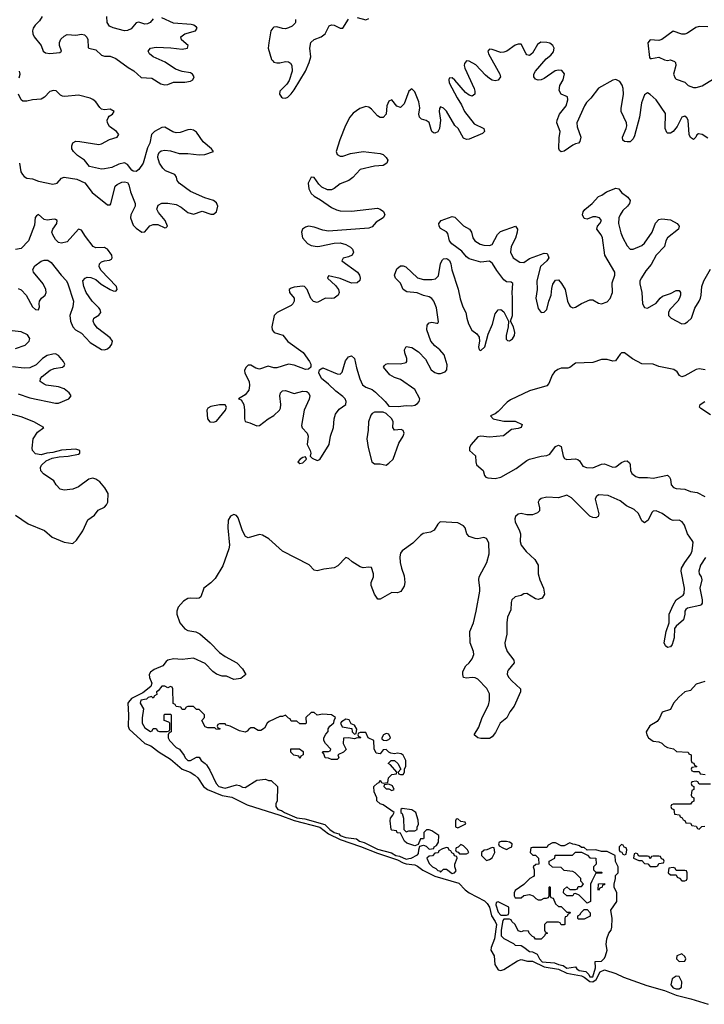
# Model space of a CAD drawing. Header units: inches. Extents: x 2710684 to 2828758, y 857022 to 965663.
# Tile 279 of 316: x 2801440 to 2806206, y 870094 to 876949. Entities that reach past the tile are written whole.
import ezdxf

# ---------------------------------------------------------------- set-up
doc = ezdxf.new("R2010")
doc.units = ezdxf.units.IN
doc.header["$MEASUREMENT"] = 0
doc.layers.add('C8807', color=7, linetype='Continuous')

msp = doc.modelspace()

# ---------------------------------------------------------------- linework, layer by layer
at = {"layer": 'C8807', "color": 4}
for points, elevation in [([(2801596.9, 876970), (2801578.5, 876941.5), (2801546.7, 876910), (2801534, 876890), (2801528.2, 876870), (2801530.4, 876850), (2801539.5, 876830), (2801588.7, 876770), (2801603.8, 876730), (2801618.9, 876718.9), (2801650, 876712.9), (2801719.4, 876720.6), (2801731.6, 876730), (2801716, 876770), (2801716, 876790), (2801727.2, 876812.8), (2801750, 876834), (2801770, 876844.6), (2801830, 876840.3), (2801870, 876848.9), (2801890, 876844.2), (2801907.1, 876827.1), (2801914.3, 876810), (2801915.5, 876755.5), (2801921, 876750), (2801970, 876739.5), (2802010, 876701.1), (2802030, 876695.6), (2802070, 876695.3), (2802110, 876678.9), (2802195.5, 876615.5), (2802233.4, 876593.4), (2802286.5, 876546.5), (2802360.4, 876540.4), (2802423.1, 876503.1), (2802450, 876495.3), (2802470, 876497.8), (2802510, 876512.6), (2802590, 876512.8), (2802630, 876520.9), (2802645.1, 876530), (2802653.7, 876550), (2802643.6, 876570), (2802630, 876579.7), (2802570, 876588.5), (2802524.1, 876604.1), (2802453, 876653), (2802369, 876689), (2802342.4, 876710), (2802333.3, 876730), (2802349.8, 876750.2), (2802390, 876758), (2802492.1, 876752.1), (2802570, 876742.3), (2802609, 876750), (2802611.6, 876770), (2802567.2, 876807.2), (2802562, 876830), (2802589, 876850), (2802662.7, 876870), (2802674.3, 876890), (2802670, 876897), (2802652.7, 876910), (2802634.2, 876914.2), (2802510, 876925.1), (2802430, 876961.5)], 4), ([(2802370, 876954.7), (2802348.5, 876930), (2802330, 876918.7), (2802310, 876917.2), (2802270, 876931.1), (2802250, 876927.6), (2802214.9, 876885.1), (2802190, 876873.3), (2802170, 876871), (2802090, 876892.1), (2802064.2, 876904.2), (2802048.3, 876930), (2802045.6, 876970)], 4), ([(2803359.5, 876950), (2803360.3, 876930), (2803356.4, 876923.6), (2803336.1, 876903.9), (2803310, 876890.9), (2803290, 876885.3), (2803270, 876886.2), (2803230, 876897.7), (2803210, 876895.4), (2803202.4, 876890), (2803189, 876870), (2803173.1, 876786.9), (2803170.2, 876750), (2803192.5, 876672.5), (2803201.1, 876661.1), (2803210, 876653.7), (2803230, 876649), (2803250, 876648.9), (2803290, 876658.5), (2803310, 876655.6), (2803325.2, 876645.2), (2803335.3, 876630), (2803336.5, 876590), (2803315, 876525), (2803299.8, 876500.2), (2803250.4, 876450), (2803247.8, 876430), (2803261.6, 876410), (2803270, 876404.6), (2803290, 876403.1), (2803306, 876410), (2803330, 876432.4), (2803350, 876460.4), (2803430.6, 876589.4), (2803456, 876650), (2803467.1, 876690), (2803460.5, 876750), (2803467.6, 876790), (2803489.7, 876810.3), (2803539.3, 876830), (2803567.3, 876850), (2803594.5, 876905.5), (2803610, 876913.4), (2803629.4, 876910.6), (2803670, 876888.7), (2803689.6, 876890.4), (2803728.6, 876951.4)], 4), ([(2803790, 876964), (2803850, 876947.2), (2803870, 876955.8)], 4), ([(2806230, 876897.7), (2806170, 876901.1), (2806146.3, 876893.7), (2806090, 876854), (2806070, 876848.3), (2806048.4, 876848.4), (2805990, 876869.3), (2805910, 876809.6), (2805890, 876803), (2805830, 876809.3), (2805813.2, 876786.8), (2805824.9, 876684.9), (2805830, 876678.8), (2805838.8, 876678.8), (2805890, 876686.7), (2805930, 876668.2), (2805950, 876665.3), (2805970, 876668.5), (2805998.3, 876658.3), (2806005.5, 876650), (2806008.4, 876630), (2805990.5, 876570), (2806002, 876542), (2806010, 876534), (2806070, 876513.4), (2806094, 876490), (2806130, 876475.8), (2806150, 876476.5), (2806191.8, 876488.2), (2806270, 876537)], 4), ([(2806230, 876124.5), (2806190, 876149.4), (2806166.7, 876153.3), (2806154, 876146), (2806146, 876130), (2806130, 876114), (2806110, 876129), (2806100.9, 876150), (2806092.8, 876250), (2806085.3, 876265.3), (2806070, 876277.6), (2806050, 876269.5), (2806015.9, 876204.1), (2805990.2, 876169.8), (2805970, 876157.6), (2805950, 876159.5), (2805944.2, 876164.2), (2805934.3, 876190), (2805935.3, 876295.3), (2805870, 876389.6), (2805830, 876427.6), (2805810, 876438.7), (2805790, 876425.2), (2805769.2, 876370.8), (2805754.9, 876270), (2805719.9, 876140.1), (2805710, 876119), (2805690, 876099), (2805670, 876097.2), (2805650, 876101.2), (2805639, 876110), (2805636, 876130), (2805662.9, 876190), (2805665.6, 876210), (2805664.2, 876230), (2805628.3, 876310), (2805626.9, 876330), (2805642.7, 876430), (2805640.4, 876470), (2805633.7, 876493.7), (2805617.8, 876517.8), (2805590, 876531.2), (2805570, 876528.2), (2805468.3, 876471.7), (2805416.7, 876403.3), (2805386.8, 876373.2), (2805372.9, 876350), (2805319.6, 876230), (2805321.6, 876201.6), (2805345.5, 876130), (2805339.3, 876100.7), (2805330, 876089), (2805310, 876085.2), (2805290, 876074.5), (2805230, 876032.3), (2805209.4, 876029.4), (2805197.2, 876037.2), (2805192.1, 876052.1), (2805194.9, 876125.1), (2805202.6, 876170), (2805179.7, 876230), (2805180.5, 876250), (2805198, 876290), (2805243.1, 876350), (2805255.4, 876390), (2805252.5, 876412.5), (2805209.8, 876429.8), (2805195.8, 876455.8), (2805199.7, 876490), (2805222.6, 876530), (2805232.2, 876572.2), (2805214.9, 876594.9), (2805190, 876597.7), (2805168.1, 876591.9), (2805090, 876539.7), (2805070, 876531), (2805050, 876527.2), (2805041.2, 876530), (2805030, 876535.6), (2805018.9, 876550), (2805019.1, 876570), (2805029.8, 876590.2), (2805104.6, 876675.4), (2805137.5, 876702.5), (2805155, 876725), (2805159.7, 876750), (2805151.5, 876770), (2805130, 876784), (2805110, 876789.7), (2805068.2, 876791.8), (2805044.3, 876775.7), (2805010, 876716.2), (2804990, 876699.7), (2804970, 876704.2), (2804964.7, 876710), (2804930, 876778), (2804910, 876779.1), (2804890, 876771.1), (2804830.2, 876729.8), (2804810, 876721.5), (2804790, 876719.8), (2804730, 876741.1), (2804710, 876742.9), (2804698.4, 876730), (2804703.1, 876710), (2804783.1, 876570), (2804787, 876550), (2804771.4, 876528.6), (2804750, 876524), (2804730, 876528.3), (2804710, 876539.1), (2804682, 876562), (2804614.9, 876634.9), (2804570, 876660.5), (2804550, 876661.6), (2804536, 876644), (2804533.1, 876630), (2804537.8, 876610), (2804603.1, 876470), (2804608.5, 876450), (2804607.3, 876430), (2804590, 876417), (2804570, 876422.4), (2804542.3, 876442.3), (2804470, 876527.3), (2804450, 876544.5), (2804430, 876542), (2804426.7, 876530), (2804430.4, 876510), (2804484.5, 876404.5), (2804516, 876356), (2804535.6, 876310), (2804603.1, 876223.1), (2804670.6, 876190), (2804675.5, 876170), (2804662.8, 876157.2), (2804570, 876116.9), (2804550, 876114), (2804530, 876123.7), (2804491.6, 876190), (2804470, 876212), (2804410.7, 876310.7), (2804390, 876333.3), (2804370, 876340.9), (2804362.4, 876330), (2804360.3, 876310), (2804369, 876250), (2804363.1, 876190), (2804350, 876167.3), (2804330, 876157.6), (2804321.4, 876161.4), (2804310, 876169.4), (2804303.5, 876183.5), (2804290, 876231.8), (2804270, 876246.9), (2804236.6, 876256.6), (2804222.6, 876270), (2804218.5, 876290), (2804224.9, 876335.1), (2804217.8, 876377.8), (2804190, 876447), (2804170, 876467), (2804149.2, 876450.8), (2804116.7, 876363.3), (2804090, 876338.3), (2804065.7, 876345.7), (2804030, 876389.6), (2804010, 876381.6), (2803996.1, 876350), (2803990.2, 876289.8), (2803970, 876267.1), (2803950, 876267.2), (2803930, 876279.7), (2803890, 876325.7), (2803870, 876339.8), (2803850, 876343.8), (2803808.7, 876331.3), (2803761.9, 876298.1), (2803737.6, 876270), (2803707.9, 876212.1), (2803667.8, 876112.2), (2803643.1, 876030), (2803649.2, 876009.2), (2803670, 875998), (2803690, 875998.9), (2803743, 876017), (2803830, 876030.2), (2803950, 876018), (2803970, 876008.9), (2803991.8, 875990), (2804001.7, 875970), (2803996.4, 875950), (2803970, 875934), (2803910, 875928.6), (2803810, 875905.1), (2803758, 875850), (2803730.9, 875829.1), (2803670, 875805.4), (2803630, 875772.6), (2803610, 875763), (2803583.3, 875763.3), (2803543.5, 875783.5), (2803522.4, 875802.4), (2803490, 875849.5), (2803470, 875851.6), (2803447.8, 875810), (2803453.4, 875770), (2803470, 875738.4), (2803490, 875719.5), (2803534.9, 875694.9), (2803610, 875642), (2803644.7, 875624.7), (2803670, 875618.5), (2803750, 875616.5), (2803930, 875635.3), (2803950, 875628.9), (2803973, 875613), (2803982.6, 875590), (2803971.2, 875568.8), (2803922, 875538), (2803893, 875507), (2803870, 875498), (2803590, 875476.8), (2803550, 875482.6), (2803490, 875504.7), (2803450, 875511.1), (2803430, 875505.1), (2803408.9, 875490), (2803400.9, 875470), (2803409.3, 875429.3), (2803443, 875390), (2803470, 875376.4), (2803510, 875370.4), (2803530, 875372.2), (2803630, 875393.6), (2803670, 875394.7), (2803710, 875384.4), (2803743.8, 875363.8), (2803757.6, 875350), (2803764.2, 875330), (2803754.9, 875310), (2803730, 875296.9), (2803692.4, 875287.6), (2803681.6, 875270), (2803791.9, 875191.9), (2803805.5, 875170), (2803810.3, 875150), (2803806.7, 875133.3), (2803790, 875117.7), (2803750, 875114), (2803670, 875146), (2803590, 875165.2), (2803581.6, 875150), (2803638, 875098), (2803659, 875070), (2803663.2, 875050), (2803656.9, 875030), (2803630, 875009.7), (2803610, 875006.4), (2803569.2, 875010.8), (2803510, 874978.5), (2803486.3, 874986.3), (2803466.6, 875006.6), (2803442.2, 875070), (2803422.7, 875090), (2803410, 875094.2), (2803350, 875085.7), (2803330, 875080.5), (2803316.4, 875070), (2803318.7, 875050), (2803350.2, 875010.2), (2803351.1, 874988.9), (2803341.7, 874970), (2803330, 874959.7), (2803232.7, 874910), (2803210.3, 874890), (2803195.5, 874810), (2803196.5, 874790), (2803211.2, 874771.2), (2803272.3, 874752.3), (2803307.3, 874707.3), (2803412.4, 874632.4), (2803458.3, 874570), (2803467.2, 874550), (2803466, 874530), (2803450, 874515.6), (2803430, 874512.4), (2803350, 874543.9), (2803310, 874549.8), (2803230, 874524.2), (2803210, 874523.9), (2803170, 874537.4), (2803110, 874515.8), (2803082.6, 874522.6), (2803050, 874543.1), (2803030, 874543.5), (2803013.8, 874526.2), (2803005.9, 874505.9), (2803007.6, 874487.6), (2803036.5, 874430), (2803039, 874401), (2803034.9, 874370), (2803010, 874337.4), (2802962, 874310), (2802981.6, 874301.6), (2803000.9, 874270), (2803005.5, 874230), (2803003.8, 874170), (2803010, 874151.3), (2803042.4, 874142.4), (2803090, 874120.4), (2803110, 874124.4), (2803170, 874170.6), (2803210, 874193.4), (2803249.6, 874230), (2803255.8, 874244.2), (2803258.5, 874270), (2803251.1, 874330), (2803255.1, 874350), (2803270, 874364.9), (2803290, 874367.4), (2803350, 874346.3), (2803410, 874362), (2803439.4, 874359.4), (2803451.5, 874351.5), (2803458.9, 874330), (2803454.2, 874305.8), (2803420.3, 874230), (2803402.3, 874122.3), (2803406.8, 874106.8), (2803440.4, 874070), (2803447.2, 874050), (2803441.6, 873990), (2803461, 873950), (2803466, 873930), (2803462, 873910), (2803476.8, 873896.8), (2803510, 873880.5), (2803530, 873886), (2803594.3, 873990), (2803603.5, 874050), (2803625.4, 874110), (2803628.2, 874170), (2803637.6, 874202.4), (2803663.6, 874236.4), (2803709.6, 874270), (2803712.8, 874290), (2803704.7, 874310), (2803690, 874324.7), (2803641.2, 874361.2), (2803590.7, 874410.7), (2803540.7, 874450), (2803521.6, 874490), (2803526, 874510), (2803550, 874523.8), (2803650, 874483.1), (2803670, 874481.3), (2803685.4, 874494.6), (2803707.4, 874572.6), (2803730, 874600.5), (2803750, 874607.7), (2803770.4, 874590.4), (2803784.3, 874524.3), (2803808.4, 874448.4), (2803826.9, 874406.9), (2803849.3, 874389.3), (2803893.2, 874373.2), (2803916.4, 874356.4), (2803984.9, 874290), (2804010, 874258.8), (2804075.5, 874255.5), (2804130, 874262.6), (2804170, 874261.3), (2804190, 874264.4), (2804210, 874276.3), (2804220.7, 874290), (2804224.7, 874310), (2804190, 874374), (2804090, 874444.7), (2804050, 874457.4), (2804017.2, 874477.2), (2803973.2, 874530), (2803979.3, 874540.7), (2803988.7, 874550), (2804006, 874554), (2804090, 874553.1), (2804130, 874563), (2804135.6, 874570), (2804134.3, 874590), (2804121.1, 874630), (2804119.6, 874650), (2804130, 874674), (2804170, 874667), (2804217.3, 874637.3), (2804264.5, 874584.5), (2804305.5, 874510), (2804330, 874492.4), (2804350, 874485.3), (2804370, 874484.4), (2804402.5, 874497.5), (2804414.5, 874510), (2804415.1, 874544.9), (2804394.2, 874614.2), (2804365.1, 874650), (2804330, 874678), (2804302, 874710), (2804275.1, 874790), (2804277.6, 874822.4), (2804290, 874839.1), (2804310, 874843), (2804344.7, 874835.3), (2804350, 874836), (2804354.9, 874845.1), (2804341.4, 874941.4), (2804322, 874990), (2804310, 875007.3), (2804290, 875018), (2804250, 875028), (2804206.1, 875046.1), (2804134.5, 875054.5), (2804109.7, 875069.7), (2804090, 875113.2), (2804055.1, 875150), (2804049.6, 875169.6), (2804065.2, 875214.8), (2804090, 875234.4), (2804110, 875235.5), (2804128.5, 875228.5), (2804210.3, 875150.3), (2804250, 875139.5), (2804310, 875139.5), (2804334.6, 875145.4), (2804355.4, 875164.6), (2804368.5, 875251.5), (2804382.7, 875277.3), (2804390, 875283.8), (2804410, 875286.7), (2804421.4, 875281.4), (2804432.6, 875272.6), (2804441.7, 875250), (2804448.1, 875208.1), (2804492.6, 875072.6), (2804505.4, 875005.4), (2804523.7, 874950), (2804545.7, 874910), (2804551.7, 874870), (2804564.6, 874830), (2804588.1, 874788.1), (2804622.3, 874762.3), (2804637.4, 874737.4), (2804640.4, 874710), (2804634, 874670), (2804638, 874650), (2804650, 874644.9), (2804678, 874670), (2804701.5, 874758.5), (2804732.3, 874827.7), (2804750, 874901), (2804770, 874928), (2804790, 874930.6), (2804810, 874914), (2804842.8, 874850), (2804840.4, 874810), (2804826.4, 874750), (2804825.5, 874725.5), (2804834.8, 874714.8), (2804850, 874713.4), (2804870, 874726), (2804884.2, 874750), (2804888, 874770), (2804878.7, 874810), (2804856, 874850), (2804869.5, 874890), (2804871.1, 875011.1), (2804867.6, 875050), (2804873, 875113), (2804860.9, 875120.9), (2804830, 875124.2), (2804810, 875138.4), (2804761.6, 875201.6), (2804732.1, 875252.1), (2804720.8, 875260.8), (2804710, 875267.3), (2804650, 875260.5), (2804570, 875283.6), (2804550, 875298), (2804516.8, 875336.8), (2804448.7, 875388.7), (2804431.5, 875410), (2804419.3, 875459.3), (2804411, 875471), (2804370, 875496), (2804359.5, 875510), (2804357, 875530), (2804374, 875550), (2804450, 875579.3), (2804470, 875573), (2804530, 875513), (2804570.8, 875490), (2804585.5, 875470), (2804595.5, 875430), (2804608.8, 875408.8), (2804646.3, 875386.3), (2804670, 875378.4), (2804710, 875375.8), (2804730, 875383.8), (2804766.6, 875453.4), (2804786.9, 875473.1), (2804891, 875510), (2804904.9, 875490), (2804902.4, 875470), (2804891.6, 875428.4), (2804861.3, 875370), (2804855.8, 875330), (2804874.9, 875290), (2804921, 875261), (2804950, 875258.7), (2804990, 875286.7), (2805090, 875323.7), (2805110, 875320.5), (2805115.4, 875315.4), (2805123.1, 875290), (2805110.2, 875269.8), (2805066.4, 875230), (2805038.9, 875130), (2805043.1, 875070), (2805032.2, 875010), (2805050, 874938.8), (2805070, 874910.4), (2805090, 874912.4), (2805110, 874930.7), (2805124.4, 874990), (2805139.7, 875030), (2805143.9, 875076.1), (2805152.5, 875107.5), (2805170, 875134), (2805190, 875137.3), (2805212.3, 875112.3), (2805237, 875070), (2805253.1, 874990), (2805264.3, 874964.3), (2805272.9, 874952.9), (2805290, 874942.4), (2805310, 874946.4), (2805350, 874972.2), (2805410, 874997.3), (2805430, 874998.8), (2805470, 874974.8), (2805490, 874970.7), (2805530, 874983.8), (2805550, 875007.3), (2805566, 875050), (2805564.2, 875115.8), (2805582.9, 875170), (2805582.9, 875190), (2805513, 875310), (2805497.4, 875430), (2805487.6, 875450), (2805457, 875490), (2805462, 875510), (2805479.5, 875530), (2805489.4, 875550), (2805477.2, 875570), (2805450, 875576.9), (2805430, 875575.6), (2805390, 875560.7), (2805370, 875563.7), (2805358.4, 875590), (2805362.9, 875610), (2805373.1, 875626.9), (2805425.2, 875670), (2805470, 875718), (2805493.6, 875726.4), (2805526, 875750), (2805590, 875774.8), (2805610.6, 875770.6), (2805630, 875744.7), (2805674, 875714), (2805690.7, 875690.7), (2805686, 875670), (2805671, 875650), (2805638.8, 875621.2), (2805619.1, 875590), (2805610.5, 875570), (2805608, 875530), (2805625.1, 875465.1), (2805639.5, 875430), (2805670, 875374.8), (2805690, 875350.7), (2805710, 875350.6), (2805770, 875377.1), (2805790, 875393.4), (2805842.4, 875470), (2805866.9, 875533.1), (2805890, 875557.3), (2805910, 875562), (2805970, 875554.8), (2806018, 875530), (2806031, 875510), (2806026, 875490), (2805950, 875429), (2805939.1, 875410), (2805928.2, 875370), (2805870.6, 875310), (2805836.5, 875243.5), (2805799, 875201), (2805767.9, 875152.1), (2805756.5, 875130), (2805756, 875110), (2805770.3, 875050), (2805774.9, 874970), (2805790, 874944.4), (2805810, 874939.5), (2805870, 874975.8), (2805898, 875010), (2805915.7, 875024.3), (2805970, 875042), (2806010, 875063.8), (2806030, 875062.8), (2806039.1, 875050), (2806041.3, 875030), (2806033.7, 875010), (2806021.3, 874990), (2805965.7, 874930), (2805956.5, 874910), (2805955.8, 874890), (2805976.3, 874870), (2806050, 874830.3), (2806070, 874833.7), (2806090, 874845.3), (2806115.8, 874870), (2806139.2, 874940.8), (2806170.9, 874989.1), (2806179.7, 875010), (2806185.1, 875030), (2806188.4, 875091.6), (2806202.9, 875130), (2806248.8, 875211.2)], 4), ([(2801436.9, 876543.1), (2801444, 876570), (2801437.4, 876590)], 4), ([(2801438.9, 875950), (2801447.2, 875890), (2801458.7, 875870), (2801470, 875856.4), (2801490, 875846), (2801530, 875839.6), (2801570, 875824.9), (2801670, 875802.6), (2801701.2, 875810), (2801730, 875844.9), (2801748.3, 875851.7), (2801837.8, 875837.8), (2801892.1, 875812.1), (2801945, 875745), (2802050, 875660.4), (2802070, 875660.7), (2802073.6, 875666.4), (2802103.7, 875790), (2802118, 875802), (2802150, 875816.4), (2802170, 875819.3), (2802190, 875814), (2802199.5, 875799.5), (2802212.2, 875750), (2802244.6, 875670), (2802244.6, 875650), (2802212.7, 875590), (2802210.5, 875570), (2802230, 875518.8), (2802250, 875497.3), (2802290, 875468.4), (2802310, 875470.8), (2802346.5, 875513.5), (2802370, 875523.1), (2802402.3, 875522.3), (2802450, 875498.8), (2802459.3, 875500.7), (2802468.7, 875510), (2802451.6, 875550), (2802405.1, 875605.1), (2802395.1, 875630), (2802403.1, 875656.9), (2802429.7, 875670.3), (2802470, 875672), (2802530, 875661.1), (2802563.6, 875643.6), (2802610, 875606.7), (2802650, 875594), (2802710, 875614.8), (2802770, 875594.8), (2802790, 875594.8), (2802809, 875610), (2802818, 875650), (2802810, 875672.7), (2802788.7, 875690), (2802728.1, 875708.1), (2802630, 875751.3), (2802549.6, 875809.6), (2802536, 875830), (2802532, 875852), (2802519, 875870), (2802455.9, 875895.9), (2802435.1, 875915.1), (2802414, 875950), (2802402, 875990), (2802403.7, 876010), (2802413.8, 876026.2), (2802425.4, 876034.6), (2802450, 876039.3), (2802490, 876034.9), (2802550, 876017.6), (2802610, 876017), (2802690, 876007), (2802729.6, 876010.4), (2802788.7, 876030), (2802775.1, 876050), (2802717.7, 876097.7), (2802670, 876165.2), (2802650, 876178.4), (2802630, 876184.5), (2802610, 876182.9), (2802556, 876164), (2802530, 876160.5), (2802506.7, 876166.7), (2802450, 876200.7), (2802430, 876198.4), (2802378.8, 876170), (2802357.3, 876150), (2802344.9, 876090), (2802330, 876055.3), (2802300.4, 875950), (2802270, 875906), (2802250, 875892.3), (2802230, 875894.5), (2802220.8, 875900.8), (2802190, 875940.9), (2802170, 875951.6), (2802130, 875942.9), (2802080.6, 875919.4), (2802029.6, 875909.6), (2802010, 875907.6), (2801926.7, 875926.7), (2801890.9, 875970.9), (2801842.7, 876002.7), (2801815.1, 876030), (2801803.7, 876050), (2801802.7, 876070), (2801809.5, 876090.5), (2801830, 876102), (2801858.9, 876101.1), (2801990, 876080.4), (2802010, 876084.9), (2802064.7, 876115.3), (2802119, 876130), (2802129.3, 876150), (2802114.5, 876170), (2802065.9, 876205.9), (2802051.5, 876230), (2802049.6, 876250), (2802054.9, 876265.1), (2802063.5, 876276.5), (2802085.2, 876290), (2802097.2, 876310), (2802070, 876324.5), (2802030, 876321.6), (2802010, 876325.1), (2801996.6, 876336.6), (2801970, 876377), (2801950, 876393.6), (2801930, 876402.4), (2801850, 876422), (2801754.2, 876414.2), (2801736.6, 876416.6), (2801723.3, 876423.3), (2801692.9, 876452.9), (2801676.2, 876456.2), (2801650, 876449.6), (2801611.4, 876408.6), (2801590, 876396.3), (2801530, 876391.5), (2801490, 876380.5), (2801461.7, 876381.7), (2801449.7, 876389.7), (2801432, 876430)], 4), ([(2801430, 875077.6), (2801450, 875068.2), (2801483.7, 875030), (2801528.5, 874950), (2801550, 874930.5), (2801570, 874928.4), (2801578.7, 874950), (2801574.7, 874970), (2801578.7, 874990), (2801591, 875009), (2801616.2, 875030), (2801624.2, 875050), (2801622, 875070), (2801602.4, 875110), (2801535.1, 875190), (2801532.3, 875210), (2801545.3, 875234.7), (2801590, 875267.7), (2801610, 875275.5), (2801634.6, 875274.6), (2801658.3, 875258.3), (2801728.2, 875170), (2801766, 875130), (2801775.8, 875110), (2801815.3, 874990), (2801810.3, 874950), (2801789.2, 874890), (2801793.4, 874850), (2801809.4, 874809.4), (2801828.6, 874788.6), (2801870, 874765.7), (2801930, 874701.1), (2802010, 874653.1), (2802030, 874649.1), (2802050, 874656.9), (2802070, 874672.4), (2802081.7, 874690), (2802085.1, 874710), (2802070, 874734.7), (2801982, 874802), (2801958, 874830), (2801951.5, 874850), (2801957, 874870), (2801990, 874890.5), (2802005.6, 874910), (2801999.7, 874930), (2801990, 874943.6), (2801943.5, 874990), (2801902, 875050), (2801885.6, 875090), (2801879.5, 875130), (2801895.3, 875150), (2801910, 875155.5), (2801934.4, 875154.4), (2801970, 875139.1), (2802007.3, 875107.3), (2802070.7, 875070), (2802090, 875060.3), (2802110, 875059.1), (2802117.6, 875070), (2802114.7, 875090), (2802005.6, 875205.6), (2801993.6, 875230), (2801995.1, 875250), (2802010, 875263), (2802029.8, 875270.2), (2802065.7, 875274.3), (2802078, 875282), (2802084.2, 875290), (2802080.4, 875310), (2802050.6, 875350.6), (2802038, 875358), (2802030, 875361.5), (2801970, 875359.7), (2801952, 875370), (2801898.4, 875438.4), (2801870, 875483.7), (2801850, 875489.4), (2801770, 875402.9), (2801730, 875391.8), (2801710, 875397), (2801690, 875417.2), (2801669.6, 875450), (2801663.6, 875470), (2801669.5, 875490), (2801698.7, 875530), (2801700.9, 875550), (2801690, 875558.4), (2801679.7, 875559.7), (2801630, 875554), (2801610, 875558), (2801570, 875591.5), (2801556.4, 875583.6), (2801548, 875572), (2801542, 875518), (2801501.6, 875410), (2801450, 875355.1), (2801409.6, 875349.6)], 4), ([(2801410, 874658.3), (2801478, 874682), (2801506, 874710), (2801509.6, 874730), (2801493.8, 874753.8), (2801450, 874776), (2801346.6, 874786.6)], 4), ([(2801430, 874344.2), (2801510, 874316.5), (2801690, 874278.7), (2801710, 874278.4), (2801782, 874310), (2801799, 874330), (2801785.2, 874350), (2801750, 874378.7), (2801710, 874392.8), (2801624.9, 874404.9), (2801609, 874410), (2801581.2, 874430), (2801583.7, 874450), (2801595.3, 874464.7), (2801652.3, 874507.7), (2801679.4, 874520.6), (2801738, 874530), (2801750, 874538), (2801755.1, 874550), (2801745.1, 874570), (2801710.7, 874610.7), (2801690, 874622), (2801670, 874621.1), (2801630, 874609.7), (2801598, 874590), (2801554.3, 874545.7), (2801510, 874524.7), (2801470, 874523), (2801390, 874531.1)], 4), ([(2806211.6, 874511.6), (2806170, 874518.8), (2806150, 874514.2), (2806070, 874468), (2806050, 874461.3), (2806032.3, 874472.3), (2806017.5, 874497.5), (2805994.3, 874514.3), (2805890, 874534.2), (2805850, 874549.8), (2805770, 874553.5), (2805706.6, 874586.6), (2805650, 874629.7), (2805630, 874629.6), (2805619.1, 874620.9), (2805586.6, 874573.4), (2805570, 874571.3), (2805530, 874583.5), (2805510, 874583.9), (2805490, 874582), (2805430, 874562.7), (2805310, 874556.4), (2805270, 874528), (2805256.7, 874523.3), (2805210, 874522.7), (2805185.8, 874514.2), (2805164, 874496), (2805147.1, 874472.9), (2805123.9, 874416.1), (2805110, 874399.5), (2804990, 874364.5), (2804857.8, 874302.2), (2804834.5, 874285.5), (2804770, 874219.7), (2804750, 874204.5), (2804718, 874190), (2804736, 874170), (2804746.3, 874166.3), (2804810, 874153.1), (2804890, 874154), (2804938.8, 874130), (2804930.3, 874109.7), (2804910, 874102.4), (2804864.1, 874095.9), (2804807.8, 874052.2), (2804710, 874042.6), (2804650, 874049.6), (2804630, 874044.2), (2804583.1, 873990), (2804570.5, 873970), (2804570.7, 873950), (2804613, 873913), (2804614.9, 873870), (2804620.5, 873850), (2804666, 873810), (2804675.3, 873775.3), (2804684, 873764), (2804698, 873758), (2804750, 873754), (2804790, 873763.7), (2804896, 873824), (2804970, 873878.7), (2804990, 873888.8), (2805070, 873910.8), (2805110, 873914), (2805130, 873924), (2805170, 873977.3), (2805190, 873986.8), (2805210, 873978), (2805223, 873910), (2805233, 873893), (2805250, 873885.5), (2805310, 873890.5), (2805326.2, 873886.2), (2805337.6, 873877.6), (2805361.3, 873841.3), (2805384.7, 873830), (2805430, 873829.1), (2805490, 873854), (2805510, 873855.3), (2805570, 873832.8), (2805590, 873835.3), (2805630, 873866), (2805650, 873876), (2805670, 873877), (2805684.4, 873864.4), (2805690, 873850.8), (2805691.4, 873810), (2805700.3, 873790), (2805728.4, 873768.4), (2805750, 873760.3), (2805810, 873761.3), (2805850, 873756.1), (2805950, 873777.1), (2805964.2, 873764.2), (2805970.3, 873750), (2805975.3, 873710), (2805991.6, 873691.6), (2806010, 873685.3), (2806070, 873679.6), (2806110, 873664.9), (2806156.2, 873656.2), (2806210, 873628.9)], 4), ([(2806250, 874196.9), (2806180.7, 874240.7), (2806172, 874250), (2806177.6, 874270), (2806208.7, 874291.3)], 4), ([(2801410, 873498), (2801498.8, 873438.8), (2801612.2, 873392.2), (2801666.1, 873346.1), (2801750, 873310.5), (2801810, 873301), (2801835.5, 873324.5), (2801879, 873390), (2801913.6, 873466.4), (2801960.2, 873499.8), (2801986.6, 873533.4), (2802030, 873554.8), (2802045.2, 873570), (2802053.6, 873590), (2802055.6, 873650), (2802031.3, 873690), (2801998, 873730), (2801970.7, 873750.7), (2801950, 873756.9), (2801920.7, 873750), (2801850, 873696.9), (2801810, 873680.5), (2801750, 873672.3), (2801721.2, 873681.2), (2801693.2, 873710), (2801678.4, 873738.4), (2801605.8, 873785.8), (2801587.2, 873807.2), (2801585.2, 873830), (2801592.5, 873847.5), (2801623.7, 873876.3), (2801664.8, 873895.2), (2801714, 873906), (2801778, 873910), (2801850, 873924.9), (2801859.3, 873930), (2801859.3, 873950), (2801830, 873958.7), (2801730, 873952.6), (2801670, 873936.2), (2801628.3, 873931.7), (2801590, 873919.3), (2801550, 873925.2), (2801529.5, 873949.5), (2801526.3, 873966.3), (2801532.7, 874030), (2801564.1, 874075.9), (2801608, 874110), (2801539, 874150), (2801450, 874183.5), (2801381.4, 874201.4)], 4), ([(2806214.9, 873205.1), (2806179.5, 873150), (2806168.2, 873110), (2806170.6, 873090.6), (2806184, 873070), (2806188, 873050), (2806174.9, 872990), (2806190.8, 872910), (2806190, 872886), (2806184.7, 872875.3), (2806174, 872870), (2806090, 872852.7), (2806078.5, 872841.5), (2806070.8, 872830), (2806070.7, 872809.3), (2806061, 872770), (2806010, 872726), (2805999.3, 872710), (2805995.8, 872644.2), (2805982, 872598), (2805970, 872582.7), (2805950, 872578), (2805936, 872590), (2805926.9, 872610), (2805939.7, 872690), (2805961.7, 872750), (2805962.2, 872810), (2805988.1, 872871.9), (2806010, 872908.5), (2806058.3, 872941.7), (2806065.8, 872954.2), (2806068.7, 872990), (2806045.1, 873110), (2806047, 873130), (2806069.6, 873170), (2806111.6, 873228.4), (2806120.9, 873250), (2806127.1, 873290), (2806128, 873310), (2806122.5, 873322.5), (2806089.8, 873369.8), (2806067.2, 873430), (2806052.3, 873452.3), (2806030, 873463.1), (2805990, 873462.6), (2805970, 873468.2), (2805911.6, 873511.6), (2805870, 873528.3), (2805850, 873526), (2805841.6, 873518.4), (2805815, 873465), (2805790, 873446.3), (2805770, 873460.7), (2805747.1, 873510), (2805718.7, 873538.7), (2805664.4, 873564.4), (2805619.6, 873599.6), (2805536.3, 873636.3), (2805470, 873640.4), (2805452.6, 873627.4), (2805446, 873610), (2805471.6, 873508.4), (2805467.7, 873490), (2805450, 873480.5), (2805430, 873482.2), (2805410, 873492.4), (2805280.5, 873620.5), (2805250, 873637.4), (2805190, 873619.1), (2805110, 873623.5), (2805070, 873614.7), (2805055.6, 873604.4), (2805048.2, 873590), (2805059.5, 873550), (2805057.6, 873530), (2805045.1, 873514.9), (2805010, 873501.1), (2804970, 873502.2), (2804930, 873509.7), (2804910, 873506.3), (2804890.4, 873490), (2804886.6, 873473.4), (2804890.3, 873450), (2804917.5, 873397.5), (2804925.3, 873370), (2804924.9, 873315.1), (2804930.3, 873290), (2804965.5, 873245.5), (2805026.7, 873190), (2805050.4, 873150), (2805048.8, 873090), (2805060.3, 873050), (2805086.3, 872990), (2805094, 872950), (2805077.7, 872922.3), (2805050, 872911.6), (2805030, 872917.4), (2804970, 872952.8), (2804950, 872951.5), (2804930, 872939.6), (2804890, 872929.6), (2804867, 872910), (2804861.7, 872890), (2804859.7, 872840.3), (2804836, 872790), (2804830.3, 872750), (2804830.3, 872670), (2804817.3, 872610), (2804819.6, 872590), (2804834.6, 872550), (2804879.5, 872490), (2804881.3, 872470), (2804841.1, 872418.9), (2804836, 872410), (2804834.6, 872390), (2804844.2, 872370), (2804865.2, 872345.2), (2804926.8, 872290), (2804925.5, 872270), (2804883.1, 872170), (2804852.2, 872130), (2804831.5, 872088.5), (2804785.3, 872050), (2804753, 871987), (2804730, 871955.1), (2804710, 871943.7), (2804650, 871944), (2804629.1, 871949.1), (2804604, 871970), (2804637, 872023), (2804659.5, 872090), (2804703.3, 872176.7), (2804711.1, 872208.9), (2804710, 872255.3), (2804692.1, 872292.1), (2804630, 872356.2), (2804610, 872367), (2804590.7, 872369.3), (2804550, 872364), (2804530, 872368.7), (2804524, 872390), (2804526, 872410), (2804545.2, 872450), (2804570, 872470.8), (2804590, 872498.8), (2804600.5, 872530), (2804599.7, 872550), (2804575.8, 872610), (2804573.7, 872690), (2804598.3, 872750), (2804618, 872830), (2804643, 872970), (2804644.2, 872990), (2804635.1, 873050), (2804637.6, 873070), (2804691.5, 873170), (2804707.6, 873230), (2804706, 873306), (2804690, 873336), (2804670, 873342.7), (2804630, 873335.1), (2804610, 873337), (2804570, 873349.4), (2804552.3, 873370), (2804540.5, 873410), (2804530, 873424.5), (2804490, 873444.7), (2804367.7, 873452.3), (2804350, 873436), (2804324.9, 873395.1), (2804298.7, 873381.3), (2804249, 873371), (2804230, 873358.4), (2804176.9, 873303.1), (2804102.8, 873250), (2804090, 873234), (2804085.3, 873210), (2804088.7, 873170), (2804097, 873130), (2804116.1, 873076.1), (2804120.3, 873030), (2804115.6, 873004.4), (2804093, 872967), (2804070, 872958), (2804030, 872960.7), (2803950, 872913.2), (2803934, 872914), (2803910, 872948.7), (2803886.3, 873010), (2803886.6, 873030), (2803902.4, 873070), (2803903.5, 873090), (2803890, 873134.5), (2803870, 873138), (2803830, 873132.8), (2803810, 873138.7), (2803754.2, 873174.2), (2803730, 873197.6), (2803710, 873204.5), (2803653.9, 873146.1), (2803630, 873131.5), (2803556.1, 873123.9), (2803510, 873112.3), (2803490, 873115.1), (2803454.3, 873154.3), (2803269, 873249), (2803174.3, 873334.3), (2803130, 873359.7), (2803110, 873364.2), (2803030, 873340.9), (2803011.5, 873351.5), (2802991.2, 873390), (2802961.2, 873481.2), (2802950, 873496.3), (2802930, 873504), (2802907.5, 873492.5), (2802890, 873464), (2802889.1, 873410.9), (2802900.2, 873290), (2802895.9, 873264.1), (2802854.1, 873145.9), (2802800.8, 873059.2), (2802771.5, 873028.5), (2802722.4, 872990), (2802700.3, 872930), (2802690, 872922.2), (2802670, 872919.2), (2802630, 872922), (2802610, 872918.2), (2802579.6, 872900.4), (2802542.1, 872857.9), (2802534, 872830), (2802534, 872810), (2802554.7, 872750), (2802588.5, 872708.5), (2802610, 872696.5), (2802666.9, 872686.9), (2802693.5, 872673.5), (2802765.5, 872610), (2802830, 872542), (2802870, 872514), (2802950.7, 872470.7), (2802992, 872430), (2803014, 872390), (2802978.8, 872361.2), (2802930, 872354), (2802878.6, 872378.6), (2802850, 872379.3), (2802810, 872392.7), (2802785.2, 872410), (2802730, 872466.6), (2802650, 872504.2), (2802570, 872494.7), (2802510, 872498.4), (2802472, 872490), (2802458.8, 872481.2), (2802436, 872450), (2802375.1, 872424.9), (2802350, 872406), (2802341.3, 872390), (2802342.6, 872370), (2802360.8, 872330), (2802353.3, 872306.7), (2802297.4, 872262.6), (2802217.9, 872222.1), (2802196.3, 872196.3), (2802192.8, 872190), (2802198, 872110), (2802195.5, 872030), (2802202, 872010), (2802310.3, 871910.3), (2802353.8, 871893.8), (2802410, 871848.8), (2802490, 871800.3), (2802570, 871730.3), (2802626, 871710), (2802658.8, 871690), (2802680.7, 871670), (2802719.3, 871610), (2802748.2, 871590), (2802850, 871548.1), (2802916.6, 871536.6), (2803022.6, 871482.6), (2803251, 871411), (2803350, 871374.4), (2803530, 871327.8), (2803590, 871281.5), (2803670, 871241.8), (2803813.2, 871193.2), (2803930, 871145.1), (2804070, 871099.3), (2804110, 871077.5), (2804130, 871070.7), (2804190, 871063.9), (2804210, 871054.7), (2804247.3, 871027.3), (2804330, 870984.7), (2804496.1, 870936.1), (2804541.5, 870890), (2804569.7, 870869.7), (2804674.8, 870814.8), (2804695.3, 870795.3), (2804709.5, 870770), (2804723.5, 870710), (2804751.1, 870671.1), (2804758.9, 870650), (2804745.6, 870550), (2804722, 870490), (2804719.5, 870470), (2804743.7, 870430), (2804747.9, 870370), (2804770, 870334.6), (2804790, 870328.8), (2804810, 870336.1), (2804904.8, 870395.2), (2804930, 870404.8), (2804973.9, 870393.9), (2805010, 870393), (2805090, 870353.6), (2805190, 870339.2), (2805250, 870309.5), (2805350, 870291.6), (2805370, 870282), (2805410, 870251.3), (2805430, 870249.5), (2805452.8, 870267.2), (2805480.8, 870319.2), (2805510, 870332.7), (2805590, 870307), (2805643.1, 870283.1), (2805805, 870225), (2805930, 870190.1), (2806010, 870157.8), (2806112.7, 870132.7), (2806233.6, 870093.6)], 4), ([(2806210, 872342), (2806150, 872322), (2806110, 872278), (2806070, 872268.7), (2806027.9, 872232.1), (2805991.3, 872190), (2805970, 872146), (2805911.6, 872128.4), (2805894, 872086), (2805877.3, 872062.7), (2805827.1, 872032.9), (2805802, 871990), (2805804.7, 871970), (2805818, 871950), (2805850, 871924.7), (2805890, 871922), (2805910, 871912), (2805930, 871892), (2805950, 871882), (2805991.6, 871871.6), (2806012.7, 871852.7), (2806094, 871850), (2806098, 871838), (2806114, 871830), (2806114, 871790), (2806118, 871778), (2806132.7, 871772.7), (2806138, 871758), (2806154, 871750), (2806150, 871746), (2806118, 871742), (2806114, 871730), (2806118, 871718), (2806130, 871714), (2806170, 871714), (2806178, 871698), (2806212.7, 871692.7)], 8), ([(2806250, 871626), (2806170, 871626), (2806162, 871642), (2806150, 871646), (2806118, 871642), (2806114, 871630), (2806118, 871618), (2806134, 871610), (2806134, 871590), (2806118, 871582), (2806114, 871550), (2806118, 871538), (2806134, 871530), (2806132.7, 871507.3), (2806118, 871502), (2806110, 871486), (2805990, 871486), (2805978, 871482), (2805974, 871470), (2805978, 871458), (2805994, 871450), (2805998, 871418), (2806032.7, 871412.7), (2806038, 871398), (2806052.7, 871392.7), (2806058, 871378), (2806070, 871374), (2806078, 871358), (2806110, 871354), (2806118, 871338), (2806150, 871334), (2806158, 871318), (2806170, 871314), (2806188, 871332), (2806210, 871334)], 8)]:
    msp.add_lwpolyline(points, dxfattribs=dict(at, elevation=elevation))
for points, elevation in [([(2802830, 874268.2), (2802770, 874255.8), (2802750, 874244), (2802743, 874230), (2802747, 874170), (2802763, 874150), (2802790, 874145.8), (2802810, 874154), (2802873, 874230), (2802879.7, 874250), (2802870, 874266.6)], 4), ([(2803970, 874215.6), (2803910, 874215.4), (2803893, 874207), (2803884.5, 874195.5), (2803867.6, 874150), (2803865.7, 874090), (2803855.6, 874030), (2803865.3, 873970), (2803890.8, 873870), (2803910, 873856.3), (2803950, 873856.4), (2803990, 873848), (2804010, 873860.4), (2804039.7, 873890), (2804078.6, 874001.4), (2804109.6, 874050), (2804116.9, 874070), (2804109.6, 874089.6), (2804094.9, 874094.9), (2804049, 874090), (2804038.4, 874110), (2804038.9, 874150), (2804031.3, 874170), (2803990, 874206.6)], 4), ([(2803430, 873906), (2803410, 873901.2), (2803391.3, 873890), (2803376, 873870), (2803390, 873858.8), (2803410, 873862.8), (2803435.3, 873890)], 4), ([(2802450, 872308), (2802430, 872308), (2802403.5, 872276.5), (2802392, 872270), (2802394, 872250), (2802378, 872242), (2802370, 872226), (2802356.4, 872236.4), (2802350, 872235.3), (2802334, 872230), (2802322, 872218), (2802282.8, 872210), (2802278, 872190), (2802302, 872150), (2802291.6, 872088.4), (2802291.3, 872050), (2802310, 872018), (2802350, 871994), (2802362, 871998), (2802370, 872014), (2802390, 872014), (2802398, 871998), (2802412.7, 871992.7), (2802467.3, 871992.7), (2802482, 871998), (2802486, 872010), (2802486, 872050), (2802478, 872058), (2802446, 872070), (2802446, 872110), (2802450, 872114), (2802490, 872114), (2802494, 872110), (2802494, 871990), (2802478, 871982), (2802474, 871970), (2802474, 871950), (2802482, 871930), (2802530, 871882), (2802552, 871870), (2802585.4, 871825.4), (2802591.3, 871810), (2802610, 871791.3), (2802630, 871791.3), (2802670, 871814), (2802690, 871814), (2802702, 871790), (2802731.1, 871771.1), (2802739.8, 871759.8), (2802762.8, 871722.8), (2802806.8, 871630), (2802826, 871610), (2802870, 871599.1), (2802950, 871621), (2802970, 871618), (2802990, 871604.7), (2803010, 871602), (2803090, 871654), (2803150, 871662), (2803172.7, 871652.7), (2803191.6, 871651.6), (2803234, 871610), (2803232, 871510), (2803222, 871490), (2803222, 871470), (2803238, 871450), (2803263.1, 871443.1), (2803282.8, 871430), (2803370, 871393), (2803426, 871386), (2803564.8, 871344.8), (2803599.1, 871310), (2803630, 871290.6), (2803661.1, 871281.1), (2803671, 871270), (2803710, 871254.9), (2803784.9, 871244.9), (2803806, 871230), (2803839, 871219), (2803930, 871173), (2804027.3, 871147.3), (2804058.8, 871130), (2804084.7, 871124.7), (2804130, 871104.4), (2804150, 871108), (2804166, 871110), (2804210, 871134), (2804216.4, 871143.6), (2804218, 871170), (2804226, 871194), (2804250, 871202), (2804270, 871194), (2804290, 871174), (2804322, 871178), (2804326, 871190), (2804340.4, 871199.6), (2804356.4, 871223.6), (2804358, 871270), (2804310, 871302), (2804290, 871308.7), (2804272, 871308), (2804254, 871290), (2804254, 871250), (2804250, 871246), (2804230, 871246), (2804214, 871206), (2804190, 871198), (2804134.6, 871214.6), (2804118, 871230), (2804090, 871286), (2804068.4, 871288.4), (2804062, 871302), (2804030, 871306), (2804026, 871310), (2804018, 871370), (2804022, 871390), (2804038, 871410), (2804046, 871430), (2803970, 871482), (2803949.1, 871489.1), (2803926, 871510), (2803926, 871530), (2803907.3, 871572.7), (2803906, 871610), (2803930, 871634), (2803942, 871638), (2803950, 871654), (2803958, 871638), (2803970, 871634), (2804002, 871638), (2804008, 871670), (2804030, 871694), (2804062, 871698), (2804066, 871710), (2804020.4, 871760.4), (2804006, 871770), (2804026, 871790), (2804050, 871792), (2804071.3, 871770), (2804094, 871730), (2804074, 871710), (2804078, 871698), (2804090, 871694), (2804110, 871694), (2804118, 871710), (2804118, 871730), (2804128.4, 871751.6), (2804128, 871790), (2804108.4, 871828.4), (2804096.4, 871836.4), (2804070, 871842), (2804050, 871838), (2804023.1, 871843.1), (2804010, 871848), (2803990, 871868), (2803970, 871866), (2803950, 871838), (2803922, 871842), (2803907.3, 871872.7), (2803906, 871930), (2803866, 871950), (2803850, 871986), (2803810, 871986), (2803798, 871982), (2803794, 871970), (2803798, 871958), (2803812.7, 871952.7), (2803810, 871946), (2803790, 871948), (2803770, 871942), (2803730, 871948), (2803694, 871946), (2803692, 871910), (2803712.7, 871867.3), (2803694, 871850), (2803654, 871830), (2803662, 871810), (2803650, 871798), (2803610, 871798), (2803590, 871808), (2803566, 871810), (2803558, 871838), (2803548, 871850), (2803550, 871854), (2803590, 871854), (2803602, 871858), (2803606, 871870), (2803568.4, 871908.4), (2803558, 871930), (2803558, 871950), (2803570, 871974), (2803587.3, 871992.7), (2803588.4, 872011.6), (2803598, 872030), (2803627.3, 872052.7), (2803628, 872070), (2803638, 872090), (2803610, 872108.7), (2803550, 872114), (2803510, 872106), (2803490, 872126), (2803470, 872126), (2803432, 872090), (2803434, 872050), (2803430, 872046), (2803390, 872046), (2803370, 872066), (2803330, 872066), (2803322, 872082), (2803310, 872086), (2803290, 872106), (2803270, 872098), (2803250, 872098), (2803176.9, 872063.1), (2803162, 872050), (2803143.6, 872016.4), (2803119.6, 872000.4), (2803100.4, 872000.4), (2803070, 872018), (2803050, 872018), (2803034, 872010), (2803023.6, 871996.4), (2803010, 871988), (2802970, 871998), (2802906, 872030), (2802878, 872038), (2802870, 872046), (2802830, 872046), (2802818, 872042), (2802814, 872030), (2802818, 872018), (2802832.7, 872012.7), (2802830, 872006), (2802808.4, 872008.4), (2802798, 872018), (2802750, 872018), (2802730, 872026), (2802708, 872070), (2802726, 872090), (2802726, 872110), (2802690, 872146), (2802670, 872146), (2802650, 872166), (2802610, 872166), (2802598, 872162), (2802590, 872146), (2802570, 872146), (2802562, 872162), (2802530, 872166), (2802522, 872182), (2802507.3, 872187.3), (2802506, 872290), (2802502, 872302), (2802490, 872306), (2802470, 872298)], 8), ([(2803710, 872078), (2803679.6, 872060.4), (2803672, 872050), (2803685.4, 872025.4), (2803752.7, 872012.7), (2803754, 871990), (2803770, 871974), (2803782, 871978), (2803786, 872010), (2803770, 872038), (2803747.3, 872047.3), (2803734.6, 872074.6)], 8), ([(2803990, 871979), (2803972, 871970), (2803962, 871950), (2803962, 871942), (2803972, 871932), (2803990, 871931.3), (2804010, 871938), (2804022, 871950), (2804010, 871974)], 8), ([(2803390, 871806), (2803382, 871822), (2803347.3, 871827.3), (2803328.4, 871848.4), (2803327.3, 871872.7), (2803387.3, 871872.7), (2803412.7, 871852.7), (2803414, 871830), (2803398, 871822)], 8), ([(2804010, 871626), (2803978, 871622), (2803974, 871610), (2803990, 871594), (2804010, 871594), (2804030, 871582), (2804046, 871590), (2804034.6, 871614.6)], 8), ([(2804103.6, 871456.4), (2804094, 871450), (2804094, 871430), (2804102, 871422), (2804112, 871390), (2804114, 871310), (2804130, 871294), (2804150, 871302), (2804190, 871302), (2804206, 871310), (2804208, 871330), (2804215.3, 871344.7), (2804214.6, 871374.6), (2804198, 871430), (2804170, 871448.7)], 8), ([(2804490, 871386), (2804478, 871382), (2804474, 871370), (2804474, 871330), (2804490, 871322), (2804546, 871350), (2804542, 871362), (2804510, 871366)], 8), ([(2804510, 871206), (2804492.7, 871187.3), (2804478, 871182), (2804474, 871170), (2804478, 871158), (2804492.7, 871152.7), (2804502, 871142), (2804550, 871142), (2804566, 871150), (2804558, 871170), (2804530, 871198)], 8), ([(2804830, 871228), (2804792.7, 871227.3), (2804778, 871222), (2804774, 871210), (2804778, 871198), (2804803.6, 871183.6), (2804830, 871172), (2804850, 871182), (2804866, 871190), (2804868, 871210), (2804850, 871222)], 8), ([(2805270, 871218), (2805230, 871198), (2805210, 871198), (2805170, 871218), (2805150, 871218), (2805118, 871202), (2805110, 871186), (2805010, 871186), (2804998, 871182), (2804994, 871150), (2805012.7, 871132.7), (2805031.3, 871131.3), (2805052, 871110), (2805054, 871070), (2805032.7, 871067.3), (2805014, 871050), (2805022, 871030), (2805022, 870990), (2805016.9, 870983.1), (2804991.6, 870968.4), (2804950, 870928), (2804890, 870886), (2804882, 870870), (2804882, 870850), (2804890, 870834), (2804930, 870834), (2804948.4, 870851.6), (2804990, 870858), (2805014, 870850), (2805034, 870830), (2805050, 870822), (2805070, 870822), (2805090, 870832), (2805107.3, 870832.7), (2805122, 870838), (2805126, 870850), (2805126, 870910), (2805130, 870914), (2805134, 870910), (2805134, 870850), (2805138, 870838), (2805152.7, 870832.7), (2805170, 870794), (2805190, 870774), (2805210, 870774), (2805250, 870734), (2805270, 870734), (2805274, 870730), (2805258, 870722), (2805250, 870706), (2805238, 870702), (2805234, 870690), (2805234, 870650), (2805230, 870646), (2805210, 870646), (2805202, 870662), (2805190, 870666), (2805110, 870666), (2805094, 870650), (2805094, 870610), (2805098, 870598), (2805114, 870590), (2805098, 870582), (2805094, 870570), (2805070, 870546), (2805030, 870546), (2805022, 870562), (2805010, 870566), (2804986, 870590), (2804982, 870602), (2804950, 870606), (2804930, 870598), (2804910, 870606), (2804888.4, 870648.4), (2804866, 870670), (2804862, 870682), (2804850, 870686), (2804810, 870686), (2804803.6, 870676.4), (2804792, 870610), (2804792, 870570), (2804810, 870552), (2804878, 870518), (2804890, 870504.7), (2804930, 870502), (2804950, 870492), (2804990, 870461), (2805010, 870458), (2805042, 870442), (2805058.8, 870410), (2805078, 870390), (2805163, 870383), (2805192, 870370), (2805224.4, 870364.4), (2805250, 870345.5), (2805310, 870354), (2805319.6, 870339.6), (2805334, 870330), (2805381.1, 870321.1), (2805401.7, 870301.7), (2805410, 870285.3), (2805430, 870284.4), (2805448, 870348), (2805447.3, 870392.7), (2805490, 870394), (2805510, 870414), (2805518, 870430), (2805528.7, 870470), (2805522, 870510), (2805528, 870550), (2805542, 870590), (2805558, 870610), (2805562, 870630), (2805564, 870690), (2805555.3, 870750), (2805598, 870810), (2805598, 870870), (2805578, 870910), (2805578, 870930), (2805588, 870970), (2805588, 870990), (2805606, 871010), (2805606, 871050), (2805588.4, 871088.4), (2805586, 871130), (2805530, 871158), (2805490, 871158), (2805450, 871168), (2805390, 871166), (2805370, 871186), (2805350, 871186), (2805336.4, 871196.4), (2805307.3, 871207.3), (2805290, 871208)], 8), ([(2805630, 871206), (2805614, 871190), (2805614, 871170), (2805618, 871158), (2805632.7, 871152.7), (2805638, 871138), (2805650, 871134), (2805662, 871138), (2805666, 871170), (2805662, 871182), (2805647.3, 871187.3), (2805642, 871202)], 8), ([(2804410, 871186), (2804383.6, 871176.4), (2804358, 871162), (2804352.7, 871147.3), (2804330, 871146), (2804312.7, 871127.3), (2804290, 871126), (2804274, 871110), (2804290, 871074), (2804314, 871050), (2804338, 871038), (2804350, 871024.7), (2804362, 871022), (2804370, 871014), (2804390, 871034), (2804410, 871034), (2804450, 871004.7), (2804466, 871010), (2804478, 871022), (2804468, 871050), (2804468, 871070), (2804486, 871110), (2804482, 871122), (2804467.3, 871127.3), (2804462, 871142), (2804447.3, 871147.3), (2804442, 871162), (2804430, 871166), (2804422, 871182)], 8), ([(2804730, 871186), (2804691.6, 871168.4), (2804672.7, 871167.3), (2804654, 871150), (2804654, 871130), (2804690, 871094), (2804710, 871102), (2804730, 871114), (2804748, 871150), (2804742, 871182)], 8), ([(2805450, 871014), (2805490, 871014), (2805494, 871010), (2805490, 871006), (2805450, 871006), (2805422, 870950), (2805414, 870930), (2805414, 870810), (2805410, 870806), (2805390, 870798), (2805334.6, 870854.6), (2805310, 870866), (2805298, 870862), (2805291.6, 870848.4), (2805250, 870848), (2805226, 870870), (2805227.3, 870892.7), (2805248, 870912), (2805270, 870894), (2805310, 870894), (2805322, 870898), (2805327.3, 870912.7), (2805350, 870914), (2805366, 870930), (2805346, 870950), (2805346, 870970), (2805306, 871010), (2805290, 871018), (2805230, 871026), (2805210, 871046), (2805150, 871048.7), (2805126, 871070), (2805126, 871090), (2805166, 871110), (2805167.3, 871132.7), (2805287.3, 871132.7), (2805310, 871154), (2805350, 871154), (2805392.7, 871132.7), (2805410, 871114), (2805451.3, 871111.3), (2805454, 871070), (2805434, 871050), (2805434, 871030)], 8), ([(2805730, 871146), (2805718, 871142), (2805714, 871110), (2805750, 871094), (2805770, 871094), (2805790, 871074), (2805812.7, 871072.7), (2805830, 871054), (2805870, 871054), (2805882, 871058), (2805890, 871074), (2805922, 871078), (2805926, 871090), (2805922, 871102), (2805907.3, 871107.3), (2805902, 871122), (2805890, 871126), (2805850, 871126), (2805838, 871122), (2805830, 871106), (2805822, 871122), (2805810, 871126), (2805750, 871126), (2805742, 871142)], 8), ([(2805990, 871046), (2805958, 871042), (2805954, 871010), (2805970, 870994), (2806010, 870994), (2806018, 870978), (2806032.7, 870972.7), (2806050, 870954), (2806070, 870954), (2806082, 870958), (2806086, 870970), (2806086, 871010), (2806082, 871022), (2806070, 871026), (2806010, 871026), (2806002, 871042)], 8), ([(2805470, 870886), (2805466, 870890), (2805468.7, 870931.3), (2805510, 870934), (2805510, 870926), (2805498, 870922), (2805494, 870910), (2805478, 870902)], 8), ([(2804770, 870806), (2804758, 870802), (2804754, 870786), (2804770, 870734), (2804790, 870714), (2804830, 870714), (2804842, 870718), (2804846, 870730), (2804846, 870770)], 8), ([(2805330, 870686), (2805326, 870690), (2805326, 870710), (2805342, 870718), (2805346, 870730), (2805370, 870754), (2805390, 870754), (2805411.6, 870731.6), (2805412, 870708), (2805370, 870686)], 8), ([(2806050, 870446), (2806014, 870430), (2806012, 870410), (2806030, 870392), (2806070, 870394), (2806078, 870410), (2806070, 870426)], 8), ([(2806010, 870288.7), (2805982, 870270), (2805972, 870230), (2805990, 870207.7), (2806010, 870201), (2806030, 870202), (2806047.3, 870212.7), (2806048.7, 870250), (2806030, 870288)], 8)]:
    msp.add_lwpolyline(points, close=True, dxfattribs=dict(at, elevation=elevation))

doc.saveas('drawing.dxf')
